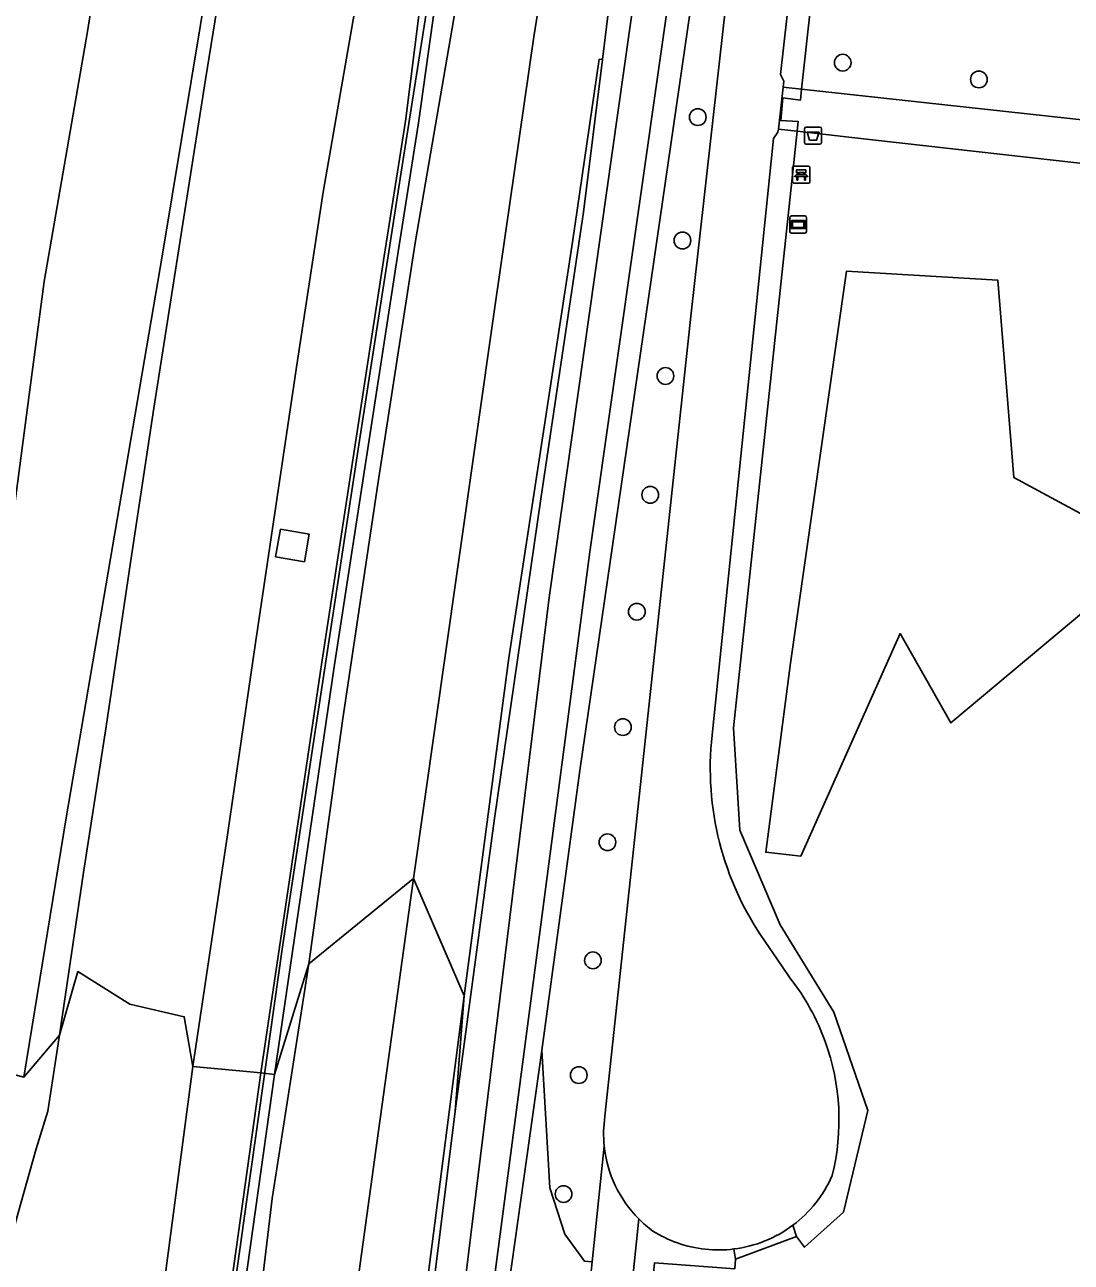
# Model space of a CAD drawing. Extents: x 157445 to 158888, y 383061 to 384688.
# Drawn here: x 157813.8 to 157875, y 383865.5 to 383937.8 of the extents above; entities that cross this region are included whole.
import ezdxf

# ---------------------------------------------------------------- set-up
doc = ezdxf.new("R2010")
doc.units = 0
for name, color, linetype in [('IMGEO_Afvalbak', 7, 'Continuous'), ('IMGEO_Bank', 7, 'Continuous'), ('IMGEO_Berm_groen', 7, 'Continuous'), ('IMGEO_Boom', 7, 'Continuous'), ('IMGEO_Geluidsscherm', 7, 'Continuous'), ('IMGEO_Grasland_overig', 7, 'Continuous'), ('IMGEO_Groenvoorziening', 7, 'Continuous'), ('IMGEO_Haag', 7, 'Continuous'), ('IMGEO_Hek', 7, 'Continuous'), ('IMGEO_Informatiebord', 7, 'Continuous'), ('IMGEO_Loofbos', 7, 'Continuous'), ('IMGEO_Muur', 7, 'Continuous'), ('IMGEO_Oever', 7, 'Continuous'), ('IMGEO_Rijbaan_autoweg', 7, 'Continuous'), ('IMGEO_Rijbaan_lokaal_gesloten', 7, 'Continuous'), ('IMGEO_Terreindeel_gesloten', 7, 'Continuous'), ('IMGEO_Voetpad_halfverhard', 7, 'Continuous'), ('IMGEO_Waterloop', 7, 'Continuous')]:
    doc.layers.add(name, color=color, linetype=linetype)

msp = doc.modelspace()

# ---------------------------------------------------------------- linework, layer by layer
at = {"layer": 'IMGEO_Afvalbak'}
for p, q in [((157859.389, 383930.947), (157859.389, 383931.747)), ((157859.389, 383931.747), (157859.389, 383930.947)), ((157859.489, 383931.847), (157860.279, 383931.847)), ((157860.279, 383931.847), (157859.489, 383931.847)), ((157860.379, 383931.747), (157860.379, 383930.947)), ((157860.379, 383930.947), (157860.379, 383931.747)), ((157860.279, 383930.847), (157859.489, 383930.847)), ((157859.489, 383930.847), (157860.279, 383930.847))]:
    msp.add_line(p, q, dxfattribs=at)
msp.add_lwpolyline([(157859.532, 383931.561), (157860.236, 383931.561), (157860.087, 383931.091), (157859.681, 383931.091), (157859.532, 383931.561)], dxfattribs=at)
for centre, start, end in [((157859.489, 383931.747), 90, 180), ((157859.489, 383931.747), 90, 180), ((157860.279, 383931.747), 0, 90), ((157860.279, 383931.747), 360, 90), ((157859.489, 383930.947), 180, 270), ((157859.489, 383930.947), 180, 270), ((157860.279, 383930.947), 270, 0), ((157860.279, 383930.947), 270, 0)]:
    msp.add_arc(centre, 0.1, start, end, dxfattribs=at)
at = {"layer": 'IMGEO_Bank'}
for p, q in [((157858.689, 383928.644), (157858.689, 383929.485)), ((157858.689, 383929.485), (157858.689, 383928.644)), ((157858.764, 383929.569), (157859.605, 383929.569)), ((157859.605, 383929.569), (157858.764, 383929.569)), ((157859.689, 383929.494), (157859.689, 383928.653)), ((157859.689, 383928.653), (157859.689, 383929.494)), ((157859.614, 383928.569), (157858.773, 383928.569)), ((157858.773, 383928.569), (157859.614, 383928.569)), ((157859.386, 383928.967), (157858.993, 383928.967)), ((157858.998, 383929.075), (157858.998, 383929.181)), ((157859.042, 383929.181), (157859.042, 383929.075)), ((157859.33, 383929.187), (157859.048, 383929.187)), ((157859.048, 383929.069), (157859.33, 383929.069)), ((157859.336, 383929.075), (157859.336, 383929.181)), ((157859.38, 383929.181), (157859.38, 383929.075))]:
    msp.add_line(p, q, dxfattribs=at)
for points in [[(157858.992, 383929.187), (157858.906, 383929.187), (157858.906, 383929.348), (157859.469, 383929.348), (157859.469, 383929.187), (157859.386, 383929.187)], [(157858.936, 383928.967), (157858.794, 383928.967), (157858.906, 383929.069), (157858.992, 383929.069)], [(157858.986, 383928.96), (157858.986, 383928.753), (157858.943, 383928.753), (157858.943, 383928.96)], [(157859.386, 383929.069), (157859.469, 383929.069), (157859.581, 383928.967), (157859.442, 383928.967)], [(157859.436, 383928.96), (157859.436, 383928.753), (157859.392, 383928.753), (157859.392, 383928.96)]]:
    msp.add_lwpolyline(points, dxfattribs=at)
for centre, radius, start, end in [((157858.767, 383929.491), 0.0779, 92.4484, 184.28452), ((157858.767, 383929.491), 0.0779, 92.4484, 184.28452), ((157859.611, 383929.491), 0.0779, 2.4484, 94.28452), ((157859.611, 383929.491), 0.0779, 2.4484, 94.28452), ((157858.767, 383928.647), 0.0779, 182.4484, 274.28452), ((157858.767, 383928.647), 0.0779, 182.4484, 274.28452), ((157858.936, 383928.96), 0.00671, 2.89567, 87.10433), ((157858.993, 383928.96), 0.00671, 92.89567, 177.10433), ((157858.991, 383929.18), 0.00671, 2.89567, 87.10433), ((157858.991, 383929.076), 0.00671, 272.89567, 357.10433), ((157859.048, 383929.18), 0.00671, 92.89567, 177.10433), ((157859.048, 383929.076), 0.00671, 182.89567, 267.10433), ((157859.33, 383929.18), 0.00671, 2.89567, 87.10433), ((157859.33, 383929.076), 0.00671, 272.89567, 357.10433), ((157859.387, 383929.18), 0.00671, 92.89567, 177.10433), ((157859.387, 383929.076), 0.00671, 182.89567, 267.10433), ((157859.385, 383928.96), 0.00671, 2.89567, 87.10433), ((157859.442, 383928.96), 0.00671, 92.89567, 177.10433), ((157859.611, 383928.647), 0.0779, 272.4484, 4.28452), ((157859.611, 383928.647), 0.0779, 272.4484, 4.28452)]:
    msp.add_arc(centre, radius, start, end, dxfattribs=at)
at = {"layer": 'IMGEO_Berm_groen'}
for points in [[(157862.191, 384164.887), (157863.928, 384135.96), (157864.603, 384112.808), (157864.58, 384094.392), (157864.898, 384064.512), (157864.892, 384053.846), (157864.642, 384037.784), (157863.374, 384020.137), (157861.472, 384002.868), (157859.31, 383984.707), (157856.724, 383966.382), (157846.246, 383894.231), (157844.014, 383877.86), (157844.481, 383869.824), (157845.359, 383867.13), (157846.508, 383865.554), (157846.954, 383865.507), (157847.671, 383872.266)], [(157847.708, 383874.013), (157852.751, 383920.967), (157860.85, 383992.923), (157863.308, 384016.03), (157866.021, 384046.124)], [(157833.427, 383940.712), (157831.221, 383928.035), (157829.719, 383918.208), (157827.27, 383901.701), (157825.638, 383890.478), (157823.609, 383876.932), (157827.59, 383876.551), (157831.132, 383900.436), (157833.566, 383916.332), (157834.801, 383924.3), (157836.039, 383932.186), (157839.074, 383956.172)], [(157813.158, 383943.745), (157811.428, 383933.44), (157809.543, 383922.465), (157807.964, 383912.912), (157806.084, 383902.762), (157804.375, 383892.387), (157802.94, 383882.841), (157805.029, 383879.886), (157806.911, 383878.066), (157809.645, 383891.697), (157812.372, 383904.042), (157811.24, 383904.227), (157811.579, 383906.312), (157812.712, 383906.128), (157813.94, 383915.45), (157814.911, 383922.819), (157817.451, 383937.438), (157819.615, 383951.059)], [(157819.615, 383951.059), (157817.451, 383937.438), (157814.911, 383922.819), (157813.94, 383915.45), (157812.712, 383906.128), (157812.372, 383904.042), (157809.645, 383891.697), (157806.911, 383878.066), (157813.726, 383876.305), (157816.196, 383891.47), (157819.039, 383908.102), (157821.836, 383924.425), (157824.628, 383941.257)], [(157824.628, 383941.257), (157821.836, 383924.425), (157819.039, 383908.102), (157816.196, 383891.47), (157813.726, 383876.305), (157815.806, 383878.752), (157817.216, 383888.26), (157818.53, 383896.796), (157819.954, 383906.395), (157821.334, 383915.41), (157822.81, 383924.85), (157824.35, 383934.634), (157825.672, 383942.83)], [(157813.395, 383868.38), (157814.433, 383872.122), (157815.124, 383874.308), (157815.806, 383878.752), (157813.726, 383876.305)], [(157817.932, 383804.889), (157819.987, 383820.831), (157821.061, 383828.781), (157823.144, 383844.724), (157825.351, 383860.672), (157827.59, 383876.551), (157823.609, 383876.932), (157821.854, 383863.65), (157819.984, 383850.147), (157818.238, 383837.977), (157816.574, 383825.767), (157815.166, 383814.555), (157813.822, 383803.695)]]:
    msp.add_lwpolyline(points, dxfattribs=at)
msp.add_lwpolyline([(157828.727, 383908.341), (157830.408, 383908.051), (157830.129, 383906.437), (157828.448, 383906.728)], close=True, dxfattribs=at)
msp.add_arc((157854.661, 383872.992), 7.028, 171.64533, 185.92808, dxfattribs=at)
at = {"layer": 'IMGEO_Boom'}
for centre in [(157861.617, 383935.615), (157869.583, 383934.634), (157853.139, 383932.431), (157852.244, 383925.218), (157851.249, 383917.297), (157850.361, 383910.349), (157849.575, 383903.515), (157848.762, 383896.769), (157847.857, 383890.035), (157847.008, 383883.132), (157846.179, 383876.424), (157845.291, 383869.469)]:
    msp.add_circle(centre, 0.489, dxfattribs=at)
at = {"layer": 'IMGEO_Geluidsscherm'}
for points in [[(157848.522, 384016.963), (157847.093, 384004.998), (157845.258, 383991.156), (157842.919, 383975.138), (157840.535, 383959.316), (157838.343, 383945.421), (157835.84, 383929.467), (157833.354, 383913.531), (157830.652, 383895.757), (157828.833, 383883.781)], [(157828.833, 383883.781), (157826.595, 383867.911), (157824.639, 383853.956), (157822.507, 383838.11), (157820.648, 383824.016), (157818.347, 383806.117), (157816.141, 383788.116), (157814.469, 383774.228), (157812.599, 383758.161), (157811.282, 383746.192)]]:
    msp.add_lwpolyline(points, dxfattribs=at)
at = {"layer": 'IMGEO_Grasland_overig'}
for points in [[(157830.387, 383882.933), (157832.366, 383897.14), (157834.446, 383911.101), (157836.628, 383925.193), (157839.076, 383939.351), (157841.231, 383953.245), (157843.543, 383967.253), (157845.771, 383981.867), (157847.677, 383996.465), (157849.321, 384009.455), (157850.688, 384019.317), (157852.031, 384034.051), (157852.218, 384039.198), (157850.909, 384039.1), (157850.926, 384035.337), (157849.466, 384019.68), (157847.551, 384003.705), (157845.379, 383987.749), (157843.421, 383974.395), (157840.144, 383955.914), (157836.805, 383932.098), (157835.559, 383924.184), (157831.874, 383900.292), (157828.374, 383876.463)], [(157847.56, 383935.809), (157847.38, 383935.816), (157845.805, 383925.113), (157842.095, 383900.817), (157839.472, 383881.056), (157838.959, 383874.307), (157841.233, 383891.29), (157843.954, 383910.123), (157846.454, 383926.884)], [(157819.857, 383705.804), (157820.917, 383717.348), (157822.558, 383730.391), (157824.192, 383742.108), (157825.833, 383754.434), (157827.428, 383768.048), (157828.894, 383781.011), (157830.533, 383793.355), (157831.931, 383809.56), (157833.494, 383824.572), (157835.206, 383842.048), (157836.756, 383856.593), (157838.959, 383874.307), (157839.472, 383881.056), (157834.891, 383845.564), (157832.729, 383822.975), (157830.788, 383802.476), (157828.984, 383787.255), (157826.77, 383766.456), (157824.761, 383751.405), (157822.424, 383733.505), (157820.594, 383717.35), (157819.692, 383705.813)]]:
    msp.add_lwpolyline(points, close=True, dxfattribs=at)
for points in [[(157839.076, 383939.351), (157836.628, 383925.193), (157834.446, 383911.101), (157832.366, 383897.14), (157830.387, 383882.933), (157836.506, 383887.925), (157839.045, 383905.727), (157841.29, 383921.454), (157843.556, 383937.127), (157846.233, 383953.95)], [(157846.233, 383953.95), (157843.556, 383937.127), (157841.29, 383921.454), (157839.045, 383905.727), (157836.506, 383887.925), (157839.472, 383881.056), (157842.095, 383900.817), (157845.805, 383925.113), (157847.38, 383935.816), (157847.56, 383935.809), (157848.526, 383943.606)], [(157826.473, 383800.96), (157827.763, 383814.596), (157829.654, 383831.703), (157830.745, 383843.913), (157832.227, 383856.895), (157834.384, 383872.599), (157836.506, 383887.925), (157830.387, 383882.933), (157828.241, 383869.202), (157826.587, 383855.333), (157824.805, 383842.964), (157822.996, 383829.68), (157821.513, 383817.946), (157819.906, 383803.939)], [(157830.788, 383802.476), (157832.729, 383822.975), (157834.891, 383845.564), (157839.472, 383881.056), (157836.506, 383887.925), (157834.384, 383872.599), (157832.227, 383856.895), (157830.745, 383843.913), (157829.654, 383831.703), (157827.763, 383814.596), (157826.473, 383800.96)], [(157819.906, 383803.939), (157821.513, 383817.946), (157822.996, 383829.68), (157824.805, 383842.964), (157826.587, 383855.333), (157828.241, 383869.202), (157830.387, 383882.933), (157828.374, 383876.463), (157826.169, 383860.631), (157823.981, 383844.657), (157822.867, 383836.615), (157820.774, 383820.69), (157818.74, 383804.857)]]:
    msp.add_lwpolyline(points, dxfattribs=at)
at = {"layer": 'IMGEO_Groenvoorziening'}
for points in [[(157858.951, 383931.602), (157857.853, 383931.725), (157857.832, 383931.547), (157857.571, 383931.179), (157854.022, 383896.69)], [(157858.7, 383867.643), (157858.912, 383866.988), (157859.39, 383866.36), (157861.659, 383868.4), (157863.078, 383874.362), (157861.101, 383880.094), (157857.967, 383885.21), (157855.597, 383890.74), (157855.228, 383896.719), (157858.951, 383931.602)], [(157896.104, 383927.419), (157861.97, 383931.262), (157858.951, 383931.602), (157855.228, 383896.719), (157855.597, 383890.74), (157857.967, 383885.21), (157861.101, 383880.094), (157863.078, 383874.362), (157861.659, 383868.4), (157859.39, 383866.36), (157858.912, 383866.988), (157858.7, 383867.643)], [(157856.802, 383884.629), (157858.037, 383882.831), (157858.566, 383882.06)], [(157874.037, 383842.424), (157871.014, 383843.065), (157845.038, 383847.429), (157846.954, 383865.507), (157846.508, 383865.554), (157845.359, 383867.13), (157844.481, 383869.824), (157844.014, 383877.86), (157841.91, 383862.893), (157840.596, 383852.699), (157835.426, 383801.705), (157833.402, 383784.907), (157830.983, 383767.081), (157846.427, 383747.463), (157867.234, 383761.672), (157884.438, 383737.785), (157935.241, 383772.994), (157934.686, 383773.776), (157900.295, 383822.211)], [(157849.685, 383868.019), (157847.787, 383849.506), (157864.237, 383846.749), (157864.38, 383847.711)], [(157874.7, 383846.36), (157849.177, 383850.58), (157849.31, 383851.93), (157850.616, 383865.456), (157855.298, 383865.099), (157855.341, 383865.656), (157855.254, 383866.256)], [(157855.254, 383866.256), (157855.341, 383865.656), (157855.298, 383865.099), (157850.616, 383865.456), (157849.31, 383851.93), (157849.177, 383850.58), (157874.7, 383846.36)]]:
    msp.add_lwpolyline(points, dxfattribs=at)
for points in [[(157871.632, 383911.362), (157870.681, 383922.901), (157861.843, 383923.435), (157858.573, 383900.512), (157857.114, 383889.449), (157859.175, 383889.225), (157864.974, 383902.233), (157867.949, 383897.016), (157875.956, 383903.713), (157885.882, 383902.772), (157886.331, 383907.547), (157876.5, 383908.737)], [(157867.949, 383897.016), (157864.974, 383902.233), (157859.175, 383889.225), (157857.114, 383889.449), (157858.573, 383900.512), (157861.843, 383923.435), (157870.681, 383922.901), (157871.632, 383911.362), (157876.5, 383908.737), (157886.331, 383907.547), (157885.882, 383902.772), (157875.956, 383903.713)]]:
    msp.add_lwpolyline(points, close=True, dxfattribs=at)
for centre, radius, start, end in [((157871.557, 383894.381), 17.686, 172.49781, 213.46159), ((157847.915, 383873.789), 13.485, 19.96221, 37.83078), ((157847.902, 383873.787), 13.498, 346.13937, 19.95066), ((157854.363, 383873.45), 7.247, 306.75487, 336.4507), ((157854.674, 383872.977), 7.034, 224.81851, 233.79832), ((157854.365, 383873.465), 7.265, 238.04476, 250.54258), ((157854.359, 383873.454), 7.253, 277.08748, 306.76166), ((157854.361, 383873.451), 7.25, 250.53793, 277.07824)]:
    msp.add_arc(centre, radius, start, end, dxfattribs=at)
at = {"layer": 'IMGEO_Haag'}
for points in [[(157858.951, 383931.602), (157857.853, 383931.725), (157857.832, 383931.547), (157857.571, 383931.179), (157854.022, 383896.69)], [(157858.7, 383867.643), (157858.912, 383866.988), (157859.39, 383866.36), (157861.659, 383868.4), (157863.078, 383874.362), (157861.101, 383880.094), (157857.967, 383885.21), (157855.597, 383890.74), (157855.228, 383896.719), (157858.951, 383931.602)], [(157856.802, 383884.629), (157858.037, 383882.831), (157858.566, 383882.06)], [(157849.685, 383868.019), (157847.787, 383849.506), (157864.237, 383846.749), (157864.38, 383847.711)], [(157874.7, 383846.36), (157849.177, 383850.58), (157849.31, 383851.93), (157850.616, 383865.456), (157855.298, 383865.099), (157855.341, 383865.656), (157855.254, 383866.256)]]:
    msp.add_lwpolyline(points, dxfattribs=at)
for centre, radius, start, end in [((157871.557, 383894.381), 17.686, 172.49781, 213.46159), ((157847.915, 383873.789), 13.485, 19.96221, 37.83078), ((157847.902, 383873.787), 13.498, 346.13937, 19.95066), ((157854.363, 383873.45), 7.247, 306.75487, 336.4507), ((157854.674, 383872.977), 7.034, 224.81851, 233.79832), ((157854.365, 383873.465), 7.265, 238.04476, 250.54258), ((157854.361, 383873.451), 7.25, 250.53793, 277.07824)]:
    msp.add_arc(centre, radius, start, end, dxfattribs=at)
at = {"layer": 'IMGEO_Hek'}
for points in [[(157859.21, 383934.065), (157862.188, 383961.043), (157905.438, 383955.843), (157902.376, 383928.566)], [(157858.951, 383931.602), (157859.012, 383932.17), (157857.994, 383932.237), (157858.115, 383933.555), (157859.139, 383933.421), (157859.21, 383934.065)], [(157855.341, 383865.656), (157858.912, 383866.988), (157859.39, 383866.36), (157861.659, 383868.4), (157863.078, 383874.362), (157861.101, 383880.094), (157857.967, 383885.21), (157855.597, 383890.74), (157855.228, 383896.719), (157858.951, 383931.602)], [(157855.298, 383865.099), (157855.341, 383865.656)]]:
    msp.add_lwpolyline(points, dxfattribs=at)
at = {"layer": 'IMGEO_Informatiebord'}
for p, q in [((157858.517, 383925.751), (157858.517, 383926.551)), ((157858.517, 383926.551), (157858.517, 383925.751)), ((157858.617, 383926.651), (157859.407, 383926.651)), ((157859.407, 383926.651), (157858.617, 383926.651)), ((157859.507, 383926.551), (157859.507, 383925.751)), ((157859.507, 383925.751), (157859.507, 383926.551)), ((157859.407, 383925.651), (157858.617, 383925.651)), ((157858.617, 383925.651), (157859.407, 383925.651))]:
    msp.add_line(p, q, dxfattribs=at)
for points in [[(157858.618, 383926.383), (157859.406, 383926.383), (157859.406, 383925.919), (157858.618, 383925.919), (157858.618, 383926.383)], [(157858.683, 383926.318), (157858.683, 383925.984), (157859.341, 383925.984), (157859.341, 383926.318), (157858.683, 383926.318)]]:
    msp.add_lwpolyline(points, dxfattribs=at)
for centre, start, end in [((157858.617, 383926.551), 90, 180), ((157858.617, 383926.551), 90, 180), ((157859.407, 383926.551), 0, 90), ((157859.407, 383926.551), 360, 90), ((157858.617, 383925.751), 180, 270), ((157858.617, 383925.751), 180, 270), ((157859.407, 383925.751), 270, 0), ((157859.407, 383925.751), 270, 0)]:
    msp.add_arc(centre, 0.1, start, end, dxfattribs=at)
at = {"layer": 'IMGEO_Loofbos'}
msp.add_lwpolyline([(157905.657, 383955.824), (157905.68, 383956.009), (157861.197, 383961.35), (157861.146, 383960.898), (157860.873, 383960.605), (157857.979, 383934.92), (157858.18, 383934.533), (157858.139, 383934.182), (157859.21, 383934.065), (157902.382, 383929.343), (157902.462, 383929.334), (157903.261, 383936.454)], close=True, dxfattribs=at)
at = {"layer": 'IMGEO_Muur'}
msp.add_lwpolyline([(157828.374, 383876.463), (157831.874, 383900.292), (157835.559, 383924.184), (157836.805, 383932.098), (157840.144, 383955.914), (157843.421, 383974.395), (157845.379, 383987.749), (157847.551, 384003.705), (157849.466, 384019.68), (157850.926, 384035.337), (157850.909, 384039.1), (157850.897, 384041.914), (157850.011, 384041.909), (157850.066, 384035.405), (157848.617, 384019.738), (157847.741, 384011.747), (157845.899, 383997.672), (157843.449, 383979.892), (157839.074, 383956.172), (157836.039, 383932.186), (157834.801, 383924.3), (157833.566, 383916.332), (157831.132, 383900.436), (157827.59, 383876.551)], close=True, dxfattribs=at)
msp.add_lwpolyline([(157818.74, 383804.857), (157820.774, 383820.69), (157822.867, 383836.615), (157823.981, 383844.657), (157826.169, 383860.631), (157828.374, 383876.463), (157827.59, 383876.551), (157825.351, 383860.672), (157823.144, 383844.724), (157821.061, 383828.781), (157819.987, 383820.831), (157817.932, 383804.889)], dxfattribs=at)
at = {"layer": 'IMGEO_Oever'}
for points in [[(157835.426, 383801.705), (157840.596, 383852.699), (157841.91, 383862.893), (157844.014, 383877.86), (157846.246, 383894.231), (157856.724, 383966.382), (157859.31, 383984.707), (157861.472, 384002.868), (157863.374, 384020.137), (157864.642, 384037.784), (157864.892, 384053.846), (157864.898, 384064.512), (157864.58, 384094.392), (157864.603, 384112.808), (157863.928, 384135.96), (157862.191, 384164.887)], [(157860.75, 384162.727), (157862.279, 384142.514), (157863.128, 384099.797), (157863.51, 384076.442), (157863.638, 384037.589), (157859.391, 383996.315), (157855.23, 383965.954), (157846.822, 383907.015), (157840.835, 383861.495), (157834.338, 383804.298)], [(157829.084, 383771.219), (157835.283, 383829.818), (157844.455, 383904.34), (157853.542, 383968.459), (157857.831, 383998.438), (157861.27, 384036.484), (157861.355, 384049.903), (157861.419, 384064.765), (157861.27, 384083.533), (157861.355, 384107.397), (157859.997, 384141.92), (157858.415, 384161.867)], [(157848.526, 383943.606), (157847.56, 383935.809), (157846.454, 383926.884), (157843.954, 383910.123), (157841.233, 383891.29), (157838.959, 383874.307), (157836.756, 383856.593), (157835.206, 383842.048), (157833.494, 383824.572), (157831.931, 383809.56), (157830.533, 383793.355)]]:
    msp.add_lwpolyline(points, dxfattribs=at)
at = {"layer": 'IMGEO_Rijbaan_autoweg'}
for points in [[(157825.672, 383942.83), (157824.35, 383934.634), (157822.81, 383924.85), (157821.334, 383915.41), (157819.954, 383906.395), (157818.53, 383896.796), (157817.216, 383888.26), (157815.806, 383878.752), (157816.884, 383882.472), (157819.917, 383880.564), (157823.106, 383879.832), (157823.609, 383876.932), (157825.638, 383890.478), (157827.27, 383901.701), (157829.719, 383918.208), (157831.221, 383928.035), (157833.427, 383940.712)], [(157813.822, 383803.695), (157815.166, 383814.555), (157816.574, 383825.767), (157818.238, 383837.977), (157819.984, 383850.147), (157821.854, 383863.65), (157823.609, 383876.932), (157823.106, 383879.832), (157819.917, 383880.564), (157816.884, 383882.472), (157815.806, 383878.752), (157815.124, 383874.308), (157814.433, 383872.122), (157813.395, 383868.38), (157812.093, 383863.647), (157810.203, 383856.906), (157809.279, 383853.914), (157808.7, 383851.734), (157808.538, 383850.534), (157807.594, 383843.618), (157806.932, 383838.53), (157805.67, 383829.296), (157803.771, 383809.135), (157802.462, 383799.21)]]:
    msp.add_lwpolyline(points, dxfattribs=at)
at = {"layer": 'IMGEO_Rijbaan_lokaal_gesloten'}
for points in [[(157866.021, 384046.124), (157863.308, 384016.03), (157860.85, 383992.923), (157852.751, 383920.967), (157847.708, 383874.013)], [(157854.022, 383896.69), (157857.571, 383931.179), (157857.832, 383931.547), (157857.853, 383931.725), (157858.139, 383934.182), (157858.18, 383934.533), (157857.979, 383934.92), (157860.873, 383960.605)], [(157858.566, 383882.06), (157858.037, 383882.831), (157856.802, 383884.629)]]:
    msp.add_lwpolyline(points, dxfattribs=at)
for centre, radius, start, end in [((157871.557, 383894.381), 17.686, 172.49781, 213.46159), ((157847.915, 383873.789), 13.485, 19.96221, 37.83078), ((157847.902, 383873.787), 13.498, 346.13937, 19.95066), ((157854.661, 383872.992), 7.028, 171.64533, 185.92808), ((157854.691, 383872.994), 7.057, 185.91978, 224.82243), ((157854.363, 383873.45), 7.247, 306.75487, 336.4507), ((157854.674, 383872.977), 7.034, 224.81851, 233.79832), ((157854.365, 383873.465), 7.265, 238.04476, 250.54258), ((157854.359, 383873.454), 7.253, 277.08748, 306.76166), ((157854.361, 383873.451), 7.25, 250.53793, 277.07824)]:
    msp.add_arc(centre, radius, start, end, dxfattribs=at)
at = {"layer": 'IMGEO_Terreindeel_gesloten'}
msp.add_lwpolyline([(157828.727, 383908.341), (157828.448, 383906.728), (157830.129, 383906.437), (157830.408, 383908.051)], close=True, dxfattribs=at)
at = {"layer": 'IMGEO_Voetpad_halfverhard'}
msp.add_lwpolyline([(157858.951, 383931.602), (157859.012, 383932.17), (157857.994, 383932.237), (157858.115, 383933.555), (157859.139, 383933.421), (157859.21, 383934.065), (157858.139, 383934.182), (157857.853, 383931.725)], close=True, dxfattribs=at)
for points in [[(157859.21, 383934.065), (157859.139, 383933.421), (157858.115, 383933.555), (157857.994, 383932.237), (157859.012, 383932.17), (157858.951, 383931.602), (157861.97, 383931.262), (157896.104, 383927.419)], [(157903.255, 383926.486), (157903.367, 383927.144), (157904.448, 383926.988), (157904.622, 383928.152), (157902.376, 383928.566), (157902.462, 383929.334), (157902.382, 383929.343), (157859.21, 383934.065)], [(157847.671, 383872.266), (157846.954, 383865.507), (157845.038, 383847.429), (157871.014, 383843.065), (157874.037, 383842.424)], [(157872.811, 383845.252), (157865.247, 383846.49), (157865.399, 383847.56), (157864.38, 383847.711), (157864.237, 383846.749), (157847.787, 383849.506), (157849.685, 383868.019)]]:
    msp.add_lwpolyline(points, dxfattribs=at)
msp.add_arc((157854.691, 383872.994), 7.057, 185.91978, 224.82243, dxfattribs=at)
at = {"layer": 'IMGEO_Waterloop'}
for points in [[(157834.338, 383804.298), (157840.835, 383861.495), (157846.822, 383907.015), (157855.23, 383965.954), (157859.391, 383996.315), (157863.638, 384037.589), (157863.51, 384076.442), (157863.128, 384099.797), (157862.279, 384142.514), (157860.75, 384162.727)], [(157858.415, 384161.867), (157859.997, 384141.92), (157861.355, 384107.397), (157861.27, 384083.533), (157861.419, 384064.765), (157861.355, 384049.903), (157861.27, 384036.484), (157857.831, 383998.438), (157853.542, 383968.459), (157844.455, 383904.34), (157835.283, 383829.818), (157829.084, 383771.219)]]:
    msp.add_lwpolyline(points, dxfattribs=at)

doc.saveas('drawing.dxf')
